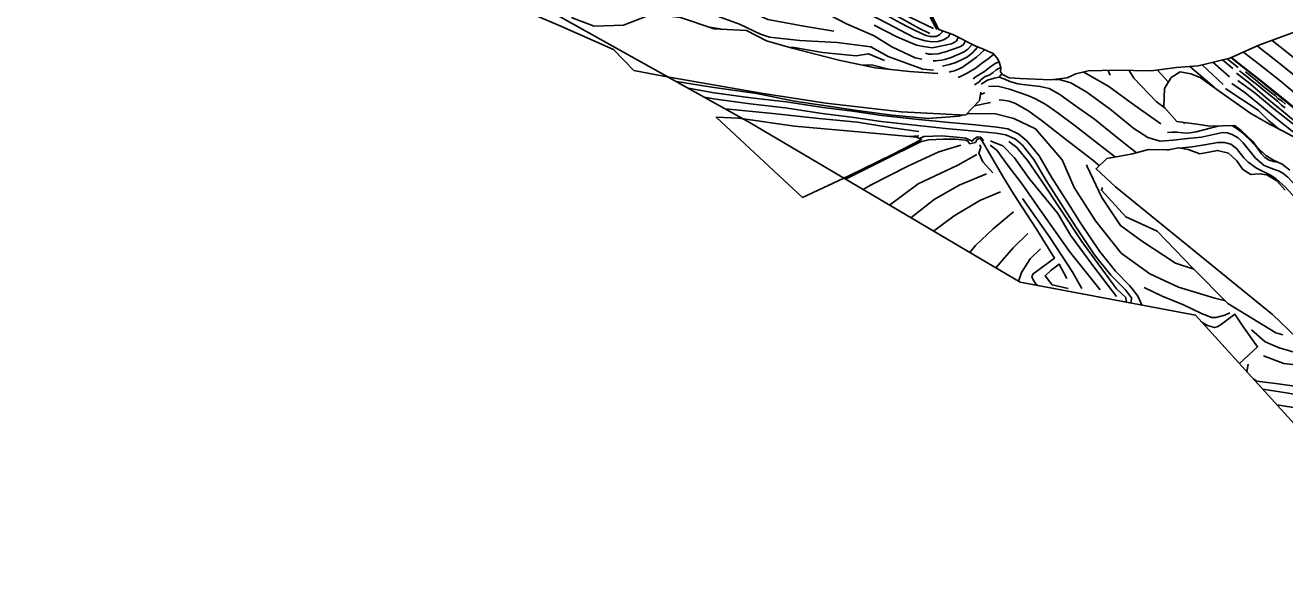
# Model space of a CAD drawing. Extents: x 2316231 to 2323598, y 363169 to 371906.
# Drawn here: x 2317647 to 2318772, y 366252 to 366735 of the extents above; entities that cross this region are included whole.
import ezdxf

# ---------------------------------------------------------------- set-up
doc = ezdxf.new("R2010")
doc.units = 0
for name, color, linetype in [('RD_DTM_BkLn1', 7, 'Continuous'), ('RD_DTM_BkLn2', 7, 'Continuous'), ('RD_DTM_Holes', 7, 'Continuous'), ('RD_DTM_TinHull', 7, 'Continuous'), ('RD_EX_BldgApp', 7, 'Continuous'), ('RD_EX_H2O', 7, 'Continuous'), ('RD_EX_Road', 7, 'Continuous')]:
    doc.layers.add(name, color=color, linetype=linetype)

msp = doc.modelspace()

# ---------------------------------------------------------------- linework, layer by layer
at = {"layer": 'RD_DTM_BkLn1'}
for p, q in [((2318497.749, 366715.656), (2318497.858, 366716.036)), ((2318740.713, 366707.213), (2318735.352, 366711.298)), ((2318747.814, 366716.83), (2318748.139, 366716.581)), ((2318687.463, 366698.482), (2318709.681, 366679.615)), ((2318717.304, 366682.386), (2318698.646, 366699.91)), ((2318708.061, 366702.173), (2318723.127, 366689.091)), ((2318725.876, 366696.543), (2318716.704, 366704.317)), ((2318720.974, 366705.386), (2318730.747, 366697.531)), ((2318517.216, 366689.004), (2318519.574, 366691.989)), ((2318614.427, 366694.928), (2318616.242, 366690.638)), ((2318668.44, 366684.543), (2318658.2, 366695.31)), ((2318487.831, 366655.872), (2318490.315, 366656.509)), ((2318683.213, 366647.517), (2318681.946, 366648.492)), ((2318436.663, 366635.971), (2318445.486, 366636.292)), ((2318770.484, 366610.608), (2318769.353, 366611.311)), ((2318741.47, 366602.205), (2318742.932, 366601.978)), ((2318738.578, 366425.246), (2318739.781, 366432.256))]:
    msp.add_line(p, q, dxfattribs=at)
for points in [[(2318448.081, 366704.976), (2318442.214, 366706.18), (2318421.295, 366716.152), (2318405.494, 366725.955), (2318380.86, 366736.635), (2318350.313, 366752.301), (2318331.414, 366765.277), (2318299.907, 366789.197), (2318284.337, 366800.354)], [(2318369.551, 366730.155), (2318342.499, 366734.62), (2318310.466, 366740.585), (2318284.013, 366752.505), (2318258.136, 366766.318), (2318219.677, 366771.459), (2318189.447, 366780.1), (2318162.803, 366792.167)], [(2318458.457, 366732.532), (2318444.673, 366738.946), (2318430.542, 366745.863), (2318413.032, 366753.63), (2318387.608, 366765.695), (2318359.379, 366779.227), (2318342.092, 366790.142)], [(2318336.887, 366783.883), (2318354.793, 366773.701), (2318373.805, 366763.017), (2318389.184, 366755.532), (2318396.378, 366752.442), (2318402.576, 366749.723), (2318408.702, 366747.26), (2318416.347, 366744.209), (2318422.667, 366740.89), (2318429.249, 366737.153), (2318435.587, 366733.949), (2318440.869, 366731.23), (2318446.526, 366728.614), (2318451.68, 366726.069), (2318455.413, 366725.143), (2318457.828, 366725.198)], [(2318458.552, 366695.27), (2318448.964, 366695.935), (2318417.853, 366707.457), (2318402.59, 366715.902), (2318372.338, 366719.81), (2318339.09, 366721.577), (2318312.052, 366724.691), (2318303.902, 366727.207), (2318285.158, 366736.385), (2318265.306, 366743.454), (2318245.343, 366748.785), (2318223.131, 366747.263), (2318210.29, 366750.371), (2318188.395, 366758.852), (2318172.857, 366764.79)], [(2318462.567, 366720.922), (2318457.27, 366720.631), (2318450.885, 366721.453), (2318441.054, 366724.426), (2318416.823, 366737.238), (2318401.313, 366745.359)], [(2318455.178, 366727.997), (2318445.307, 366732.705), (2318434.55, 366738.658), (2318425.034, 366744.113)], [(2318258.496, 366733.362), (2318260.038, 366733.201), (2318269.356, 366731.686)], [(2318463.332, 366716.324), (2318457.151, 366715.234), (2318449.574, 366716.304), (2318443.337, 366717.644), (2318425.809, 366724.863), (2318405.572, 366735.351)], [(2318466.17, 366730.386), (2318466.121, 366729.255), (2318464.224, 366727.179), (2318462.51, 366726.048), (2318460.61, 366725.362), (2318457.828, 366725.198)], [(2318473.07, 366727.912), (2318472.853, 366726.844), (2318471.73, 366724.939), (2318469.957, 366723.661), (2318467.348, 366722.383), (2318462.567, 366720.922)], [(2318463.332, 366716.324), (2318474.482, 366718.743), (2318477.439, 366720.277), (2318478.935, 366721.383), (2318479.98, 366722.791), (2318480.466, 366724.265), (2318480.501, 366724.58)], [(2318486.695, 366721.468), (2318486.701, 366721.436), (2318485.879, 366719.067), (2318484.68, 366717.646), (2318482.14, 366715.955), (2318469.061, 366711.423)], [(2318892.174, 366610.334), (2318873.76, 366627.071), (2318856.528, 366642.395), (2318833.503, 366662.361), (2318819.804, 366674.049), (2318796.405, 366693.422), (2318775.557, 366710.249), (2318760.981, 366721.798)], [(2318329.131, 366715.755), (2318333.874, 366715.37), (2318359.328, 366711.039), (2318389.301, 366708.096), (2318400.484, 366709.842), (2318414.766, 366703.882)], [(2318469.061, 366711.423), (2318462.236, 366709.895), (2318457.389, 366709.563), (2318454.2, 366709.599), (2318451.372, 366710.233)], [(2318474.116, 366706.527), (2318485.901, 366711.668), (2318489.169, 366714.065), (2318492.645, 366717.936), (2318492.809, 366718.396)], [(2318497.94, 366716.001), (2318497.749, 366715.656), (2318493.557, 366710.846), (2318488.857, 366707.092), (2318484.732, 366705.012), (2318478.321, 366701.866)], [(2318484.049, 366697.449), (2318496.78, 366706.802), (2318503.948, 366713.443)], [(2318748.139, 366716.581), (2318766.972, 366701.805), (2318793.455, 366680.266), (2318823.125, 366655.498), (2318853.855, 366628.8), (2318883.211, 366602.336)], [(2318418.405, 366696.019), (2318403.21, 366699.87), (2318395.717, 366699.591)], [(2318474.116, 366706.527), (2318468.567, 366704.76), (2318466.003, 366704.203), (2318462.903, 366703.678), (2318460.649, 366703.488), (2318458.22, 366703.509)], [(2318478.321, 366701.866), (2318472.888, 366700.314), (2318468.913, 366699.403), (2318466.613, 366698.833)], [(2318512.261, 366709.528), (2318507.346, 366705.229), (2318501.5, 366701.074), (2318496.578, 366697.297), (2318488.472, 366692.415)], [(2318517.106, 366702.585), (2318513.642, 366701.193), (2318508.488, 366697.484), (2318504.178, 366694.061), (2318496.689, 366689.386), (2318494.038, 366687.371)], [(2318484.049, 366697.449), (2318477.362, 366694.653), (2318474.398, 366693.87), (2318472.426, 366693.441)], [(2318488.472, 366692.415), (2318483.851, 366690.17), (2318480.39, 366688.629)], [(2318639.745, 366621.297), (2318621.317, 366635.719), (2318602.284, 366651.213), (2318585.388, 366663.342), (2318571.436, 366673.523), (2318561.9, 366678.678), (2318553.934, 366680.668), (2318540.753, 366682.128), (2318533.842, 366682.924), (2318526.673, 366684.964), (2318522.144, 366686.963), (2318517.216, 366689.004), (2318512.734, 366688.128), (2318506.652, 366686.112), (2318501.007, 366682.524)], [(2318661.515, 366647.009), (2318638.339, 366663.558), (2318615.038, 366680.665), (2318592.758, 366693.514)], [(2318665.55, 366661.103), (2318657.565, 366667.245), (2318637.627, 366687.935), (2318633.367, 366694.901)], [(2318729.377, 366692.576), (2318741.022, 366683.269), (2318755.163, 366670.966), (2318773.052, 366656.369), (2318782.704, 366648.391), (2318797.684, 366636.421), (2318816.493, 366620.574), (2318834.883, 366605.039), (2318854.488, 366587.463), (2318866.19, 366577.175)], [(2318772.729, 366661.337), (2318769.353, 366663.969), (2318766.069, 366667.003), (2318763.008, 366669.835), (2318759.739, 366672.586), (2318755.378, 366675.785), (2318747.036, 366682.512), (2318742.328, 366686.146), (2318738.539, 366689.515), (2318731.911, 366694.546)], [(2318737.189, 366693.78), (2318745.788, 366686.888), (2318752.511, 366681.218), (2318760.442, 366674.93), (2318763.885, 366672.372), (2318766.219, 366669.779), (2318769.782, 366667.651), (2318773.125, 366664.833)], [(2318228.939, 366684.892), (2318260.34, 366680.089), (2318300.203, 366674.287), (2318334.191, 366667.573), (2318366.422, 366662.648), (2318392.442, 366658.894), (2318421.645, 366654.952), (2318453.763, 366652.054), (2318481.085, 366654.141), (2318484.915, 366655.124)], [(2318621.052, 366617.479), (2318606.738, 366628.447), (2318585.127, 366645.425), (2318569.903, 366656.551), (2318558.889, 366664.473), (2318549.516, 366669.632), (2318542.781, 366672.354), (2318535.007, 366675.237), (2318526.346, 366678.136), (2318517.073, 366680.665), (2318511.95, 366680.942), (2318507.534, 366680.432)], [(2318661.033, 366631.616), (2318649.867, 366635.059), (2318637.417, 366643.035), (2318616.35, 366660.137), (2318595.417, 366675.334), (2318581.18, 366683.815), (2318571.979, 366686.441), (2318566.264, 366686.867)], [(2318719.536, 366678.907), (2318729.683, 366671.776), (2318740.502, 366664.643), (2318748.764, 366658.945), (2318757.745, 366650.225), (2318764.729, 366644.455), (2318767.792, 366642.191)], [(2318859.823, 366568.412), (2318841.814, 366584.682), (2318831.151, 366594.315), (2318821.388, 366604.347), (2318805.708, 366618.243), (2318793.194, 366630.019), (2318778.806, 366640.929), (2318765.941, 366651.122), (2318751.688, 366662.853), (2318736.544, 366675.105), (2318725.18, 366683.201)], [(2318862.334, 366575.308), (2318840.321, 366595.396), (2318820.393, 366613.062), (2318803.058, 366627.9), (2318783.262, 366644.504), (2318762.551, 366660.707), (2318746.057, 366674.462), (2318730.459, 366686.046)], [(2318509.337, 366666.14), (2318494.941, 366663.256)], [(2318504.487, 366674.947), (2318500.431, 366673.396)], [(2318606.668, 366609.649), (2318600.767, 366614.706), (2318576.565, 366633.338), (2318555.954, 366649.593), (2318543.671, 366658.616), (2318531.791, 366665.356), (2318526.227, 366667.353), (2318520.496, 366668.303), (2318517.133, 366668.548)], [(2318445.222, 366640.403), (2318421.667, 366643.681), (2318390.497, 366648.512), (2318356.032, 366651.806), (2318314.897, 366656.546), (2318272.249, 366660.662)], [(2318719.392, 366488.736), (2318709.931, 366491.148), (2318677.322, 366500.965), (2318651.707, 366513.021), (2318626.201, 366531.478), (2318603.372, 366560.499), (2318584.243, 366590.234), (2318573.334, 366615.076), (2318549.494, 366642.642), (2318530.154, 366652.012), (2318513.889, 366655.971), (2318490.315, 366656.509)], [(2318713.028, 366645.183), (2318705.761, 366643.282), (2318693.261, 366640.006), (2318685.924, 366638.926), (2318681.358, 366639.048), (2318675.99, 366639.774), (2318671.639, 366639.837), (2318667.651, 366639.315)], [(2318765.803, 366612.93), (2318762.19, 366613.556), (2318758.547, 366614.759), (2318754.486, 366616.932), (2318751.564, 366620.38), (2318747.778, 366625.632), (2318740.924, 366633.037), (2318733.499, 366639.96), (2318729.8, 366642.682), (2318725.691, 366645.249), (2318724.218, 366645.567)], [(2318503.227, 366631.839), (2318500.638, 366635.379), (2318498.12, 366635.493), (2318494.885, 366633.828), (2318493.055, 366631.583), (2318487.28, 366634.332), (2318479.169, 366635.309), (2318465.802, 366636.291), (2318449.874, 366635.801), (2318445.872, 366634.067)], [(2318621.996, 366492.726), (2318601.896, 366519.327), (2318580.846, 366547.644), (2318569.727, 366566.843), (2318543.891, 366598.118), (2318530.877, 366616.878), (2318520.311, 366627.609), (2318511.125, 366631.197), (2318509.37, 366631.867)], [(2318525.926, 366631.315), (2318532.835, 366625.977), (2318542.644, 366614.003), (2318555.754, 366594.999), (2318572.363, 366570.11), (2318591.023, 366541.828), (2318605.657, 366521.977), (2318622.042, 366499.615), (2318630.258, 366491.739), (2318630.503, 366488.35)], [(2318661.033, 366631.616), (2318672.753, 366632.671), (2318685.418, 366634.1), (2318697.99, 366635.127), (2318708.642, 366637.7), (2318716.704, 366639.419), (2318720.94, 366639.245), (2318725.508, 366637.558), (2318730.819, 366634.592), (2318735.241, 366630.193), (2318746.144, 366616.543), (2318753.914, 366609.929), (2318762.227, 366606.69), (2318766.713, 366605.211), (2318770.771, 366602.961), (2318775.012, 366599.331), (2318785.85, 366587.788), (2318798.903, 366574.73), (2318810.664, 366563.701), (2318822.463, 366553.446), (2318831.001, 366545.801)], [(2318482.799, 366628.062), (2318463.36, 366622.104), (2318436.237, 366609.727), (2318402.044, 366592.253), (2318395.492, 366588.462)], [(2318497.08, 366619.793), (2318480.127, 366610.201), (2318444.762, 366593.391), (2318419.065, 366574.516)], [(2318511.611, 366603.229), (2318502.591, 366613.23), (2318498.921, 366621.06), (2318500.65, 366626.276), (2318499.788, 366628.505)], [(2318607.492, 366498.801), (2318579.936, 366532.96), (2318555.722, 366567.527), (2318537.091, 366594.015), (2318525.286, 366609.722), (2318514.92, 366623.718), (2318509.245, 366628.078)], [(2318670.851, 366624.414), (2318668.365, 366623.995), (2318667.033, 366623.988)], [(2318825.328, 366539.82), (2318816.165, 366548.503), (2318805.571, 366557.601), (2318797.075, 366565.142), (2318784.332, 366577.948), (2318772.827, 366590.915), (2318764.827, 366597.873), (2318759.494, 366601.262), (2318747.109, 366607.572), (2318739.545, 366612.923), (2318735.932, 366616.861), (2318729.331, 366624.994), (2318724.08, 366628.848), (2318718.446, 366630.487), (2318712.65, 366630.441), (2318700.589, 366628.413), (2318689.481, 366626.454), (2318680.733, 366625.692), (2318679.088, 366625.499)], [(2318691.108, 366517.084), (2318674.828, 366522.467), (2318644.47, 366542.366), (2318625.586, 366556.158), (2318609.023, 366581.129), (2318595.858, 366608.862), (2318595.148, 366610.535)], [(2318505.918, 366602.541), (2318481.547, 366592.243), (2318459.043, 366579.482), (2318438.141, 366563.229)], [(2318518.299, 366586.455), (2318499.753, 366578.688), (2318476.933, 366564.863), (2318458.488, 366551.19)], [(2318591, 366499.82), (2318582.534, 366515.002), (2318562.876, 366545.058), (2318538.082, 366580.446)], [(2318529.907, 366568.438), (2318511.753, 366553.111), (2318495.868, 366538.238), (2318490.994, 366531.958)], [(2318542.823, 366548.943), (2318529.771, 366536.314), (2318514.136, 366518.266)], [(2318554.083, 366535.34), (2318544.723, 366526.35), (2318537.235, 366514.326), (2318534.459, 366506.241)], [(2318578.808, 366499.835), (2318564.59, 366503.092), (2318558.26, 366511.151), (2318563.649, 366516.37), (2318570.623, 366521.663), (2318577.503, 366508.866)], [(2318646.727, 366500.883), (2318662.928, 366492.984), (2318682.018, 366485.22), (2318697.397, 366477.941), (2318706.866, 366474.076), (2318710.855, 366473.826), (2318718.783, 366475.923), (2318723.258, 366478.242)], [(2318742.763, 366463.011), (2318754.878, 366452.307), (2318767.441, 366446.83), (2318780.746, 366442.911)], [(2318821.068, 366416.89), (2318802.356, 366429.216), (2318771.619, 366432.7), (2318753.318, 366439.668)], [(2318864.643, 366378.08), (2318858.703, 366379.035), (2318842.506, 366388.788), (2318824.312, 366401.2), (2318809.767, 366407.893), (2318785.238, 366411.871), (2318766.584, 366414.617), (2318747.55, 366416.869), (2318744.203, 366419.046)], [(2318813.824, 366386.278), (2318785.75, 366392.645), (2318765.185, 366395.922)]]:
    msp.add_lwpolyline(points, dxfattribs=at)
at = {"layer": 'RD_DTM_BkLn2'}
msp.add_line((2318724.655, 366706.549), (2318735.273, 366698.207), dxfattribs=at)
msp.add_lwpolyline([(2318735.273, 366698.207), (2318751.409, 366685.637), (2318774.156, 366667.123), (2318788.029, 366655.762), (2318800.562, 366645.41), (2318814.708, 366633.292), (2318827.686, 366621.985), (2318842.91, 366608.569), (2318855.997, 366596.921), (2318869.264, 366584.779)], dxfattribs=at)
at = {"layer": 'RD_DTM_Holes'}
for points in [[(2318500.759, 366675.523), (2318499.614, 366668.109), (2318487.009, 366655.018), (2318429.575, 366657.913), (2318362.229, 366665.775), (2318304.583, 366674.53), (2318217.299, 366689.938), (2318190.626, 366694.944), (2318172.624, 366713.571), (2318123.446, 366735.351), (2318028.479, 366775.921), (2317974.447, 366808.196), (2317948.455, 366836.532), (2317962.368, 366855.068), (2317972.106, 366883.002), (2317963.623, 366927.081), (2317968.876, 366951.892), (2317987.036, 366957.551), (2318019.34, 366931.351), (2318045.581, 366906.807), (2318076.932, 366872.927), (2318107.039, 366844.897)], [(2318107.039, 366844.897), (2318149.044, 366808.882), (2318172.591, 366780.276), (2318172.998, 366756.549), (2318138.751, 366750.066), (2318135.476, 366742.107), (2318155.158, 366734.605), (2318181.304, 366735.515), (2318206.824, 366745.102), (2318232.485, 366742.137), (2318262.323, 366732.071), (2318291.233, 366730.491), (2318309.1, 366721.514), (2318332.154, 366714.886), (2318373.828, 366704.183), (2318406.453, 366697.339), (2318437.165, 366693.948), (2318462.489, 366692.166)], [(2318784.033, 366730.312), (2318749.228, 366717.458), (2318723.41, 366705.996), (2318710.008, 366702.641), (2318694.861, 366699), (2318675.696, 366697.657), (2318652.972, 366694.609), (2318621.004, 366695.085), (2318596.809, 366694.507), (2318585.771, 366691.801), (2318577.838, 366688.187), (2318563.198, 366686.517), (2318535.672, 366687.625), (2318526.147, 366688.4), (2318520.174, 366691.19), (2318518.226, 366693.782), (2318518.787, 366697.189), (2318517.134, 366702.531), (2318515.459, 366705.787), (2318511.851, 366710.007), (2318503.637, 366713.578), (2318495.577, 366717.006), (2318475.856, 366726.913), (2318463.138, 366731.473), (2318443.742, 366770.041)], [(2318696.015, 366646.412), (2318675.944, 366649.379), (2318664.362, 366662.443), (2318664.819, 366678.68), (2318670.857, 366688.455), (2318678.821, 366693.539), (2318688.42, 366692.025), (2318696.687, 366688.673), (2318713.763, 366676.306), (2318742.022, 366656.451), (2318758.773, 366646.978), (2318771.398, 366640.277), (2318787.985, 366631.383)], [(2318341.523, 366581.315), (2318382.749, 366600.633), (2318421.856, 366619.684), (2318447.792, 366633.064), (2318443.374, 366635.373), (2318394.772, 366639.71), (2318334.13, 366645.135), (2318284.533, 366652.178), (2318264.323, 366653.217), (2318341.523, 366581.315)], [(2318776.793, 366605.673), (2318769.907, 366611.059), (2318762.166, 366614.588), (2318755.561, 366618.763), (2318747.391, 366626.562), (2318743.489, 366631.744), (2318733.494, 366641.192), (2318727.453, 366645.678), (2318705.465, 366644.924), (2318696.015, 366646.412)], [(2318772.712, 366587.73), (2318765.406, 366596.231), (2318756.267, 366601.495), (2318749.493, 366602.44), (2318741.938, 366601.908), (2318734.841, 366606.419), (2318729.576, 366614.166), (2318722.23, 366620.803), (2318712.36, 366623.452), (2318704.58, 366621.762), (2318696.495, 366620.36), (2318685.996, 366624.118), (2318677.469, 366625.823), (2318668.693, 366623.955), (2318650.5, 366624.313), (2318636.157, 366620.291), (2318629.958, 366619.131), (2318613.382, 366616.056), (2318603.797, 366606.91), (2318620.994, 366590.891), (2318761.446, 366476.552)], [(2318770.697, 366458.569), (2318764.388, 366460.343), (2318721.576, 366486.547), (2318690.461, 366517.732), (2318658.285, 366551.145), (2318630.332, 366563.9), (2318608.487, 366587.884), (2318609.371, 366590.303)], [(2318761.446, 366476.552), (2318783.364, 366455.308)]]:
    msp.add_lwpolyline(points, dxfattribs=at)
at = {"layer": 'RD_DTM_TinHull'}
msp.add_lwpolyline([(2318895.931, 366251.828), (2318692.475, 366476.056), (2318535.868, 366505.408), (2318294.531, 366648.197), (2318021.792, 366800.778), (2317786.222, 367015.278), (2317543.269, 367137.281), (2317395.794, 367447.607), (2317668.048, 367803.596), (2318009.783, 367630.234), (2318999.407, 367049.655)], dxfattribs=at)
at = {"layer": 'RD_EX_BldgApp'}
msp.add_lwpolyline([(2318441.874, 366769.38), (2318440.031, 366772.389), (2318438.724, 366774.84), (2318438.306, 366775.663), (2318439.042, 366776.116), (2318440.137, 366773.987), (2318441.096, 366772.379), (2318460.177, 366735.686), (2318461.722, 366732.354), (2318461.058, 366731.985), (2318459.626, 366734.738), (2318455.707, 366741.816), (2318456.341, 366741.621), (2318442.336, 366769.461), (2318441.874, 366769.38)], dxfattribs=at)
at = {"layer": 'RD_EX_H2O'}
msp.add_lwpolyline([(2318518.681, 366697.532), (2318514.445, 366695.423), (2318511.648, 366692.978), (2318508.103, 366690.772), (2318504.645, 366689.444), (2318501.197, 366686.876), (2318499.118, 366684.482), (2318495.164, 366681.956)], dxfattribs=at)
at = {"layer": 'RD_EX_Road'}
msp.add_line((2318724.221, 366706.356), (2318734.615, 366698.046), dxfattribs=at)
for points in [[(2318876.569, 366592.029), (2318857.756, 366609.011), (2318843.128, 366622.117), (2318829.496, 366634.163), (2318813.702, 366647.812), (2318797.961, 366660.954), (2318782.867, 366673.484), (2318767.842, 366685.777), (2318749.706, 366700.221), (2318740.713, 366707.213)], [(2318734.615, 366698.046), (2318747.592, 366687.886), (2318762.655, 366675.828), (2318775.147, 366665.58), (2318782.359, 366659.645), (2318794.17, 366649.985), (2318805.918, 366640.195), (2318819.803, 366628.311), (2318832.869, 366616.683), (2318846.231, 366604.921), (2318859.529, 366593.043), (2318868.737, 366584.677)], [(2318239.197, 366679.153), (2318262.611, 366675.017), (2318295.182, 366670.424), (2318326.681, 366666.957), (2318359.822, 366661.887), (2318386.069, 366658.578), (2318412.392, 366654.564), (2318442.498, 366651.338), (2318469.617, 366648.589), (2318496.106, 366646.145), (2318515.052, 366644.141), (2318524.802, 366642.76), (2318534.733, 366637.99), (2318541.922, 366632.022), (2318552.767, 366618.479), (2318563.947, 366599.339), (2318577.592, 366577.979), (2318590.18, 366558.033), (2318606.861, 366533.367), (2318621.012, 366515.318), (2318634.054, 366502.299), (2318640.547, 366493.926), (2318642.368, 366490.651), (2318644.738, 366485.003)], [(2318253.797, 366670.985), (2318261.748, 366669.581), (2318294.497, 366664.962), (2318325.964, 366661.499), (2318359.061, 366656.435), (2318385.31, 366653.127), (2318411.683, 366649.105), (2318441.927, 366645.864), (2318469.086, 366643.111), (2318495.564, 366640.668), (2318514.377, 366638.678), (2318523.187, 366637.43), (2318531.739, 366633.322), (2318537.976, 366628.145), (2318548.219, 366615.354), (2318559.25, 366596.468), (2318572.946, 366575.029), (2318585.572, 366555.022), (2318602.41, 366530.124), (2318616.888, 366511.659), (2318629.919, 366498.651), (2318635.334, 366491.667), (2318635.535, 366490.409), (2318634.733, 366486.878)], [(2318551.633, 366502.453), (2318550.215, 366503.41), (2318547.399, 366507.507), (2318546.294, 366510.713), (2318547.656, 366513.14), (2318549.681, 366514.513), (2318566.593, 366527.077), (2318550.382, 366552.914), (2318529.974, 366584.559), (2318520.17, 366600.543), (2318512.602, 366613.403), (2318504.224, 366627.839), (2318500.406, 366634.176), (2318498.451, 366633.841), (2318497.145, 366632.767), (2318495.888, 366630.365), (2318491.084, 366629.371), (2318488.821, 366631.877), (2318486.809, 366632.544), (2318478.278, 366633.564), (2318467.171, 366633.461), (2318454.333, 366632.886), (2318446.811, 366630.967), (2318412.023, 366613.627), (2318379.77, 366597.765)], [(2318731.777, 366432.742), (2318748.026, 366447.691), (2318735.547, 366465.349), (2318727.853, 366476.798), (2318718.323, 366469.625), (2318714.758, 366467.187), (2318712.083, 366465.504), (2318709.689, 366464.85), (2318703.339, 366466.883), (2318698.153, 366469.799)], [(2318855.581, 366370.117), (2318851.747, 366370.875), (2318844.314, 366376.265), (2318835.544, 366383.541), (2318826.473, 366389.45), (2318816.353, 366395.372), (2318805.882, 366400.347), (2318798.986, 366402.222), (2318773.73, 366406.52), (2318752.688, 366409.696)]]:
    msp.add_lwpolyline(points, dxfattribs=at)

doc.saveas('drawing.dxf')
